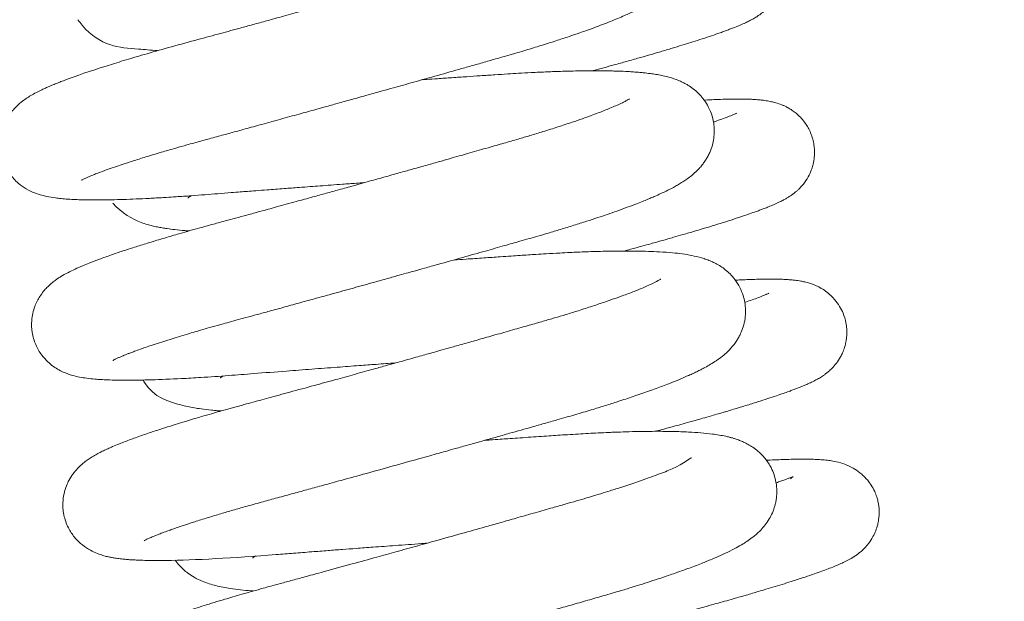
# Model space of a CAD drawing. Header units: inches. Extents: x 0 to 77643, y -44170 to 0.
# Tile 429 of 546: x 76278.7 to 76282.18, y -39558.09 to -39556.04. Entities that reach past the tile are written whole.
import ezdxf

# ---------------------------------------------------------------- set-up
doc = ezdxf.new("R2010")
doc.units = ezdxf.units.IN
doc.header["$MEASUREMENT"] = 0
doc.layers.get('0').update_dxf_attribs({"lineweight": 0})
doc.layers.get('Defpoints').update_dxf_attribs({"lineweight": 0})
doc.styles.get("Standard").update_dxf_attribs({"font": 'arial.ttf', "width": 0.75})
doc.dimstyles.get("Standard").update_dxf_attribs({"dimtxt": 0.18, "dimasz": 0.18, "dimexe": 0.18, "dimexo": 0.0625, "dimgap": 0.09, "dimtad": 0, "dimtih": 1, "dimtoh": 1, "dimdec": 4, "dimzin": 0, "dimdsep": 46, "dimtxsty": 'Standard', "dimcen": 0.09, "dimadec": 0, "dimazin": 0, "dimtfac": 1, "dimtdec": 4, "dimtofl": 0, "dimtmove": 0, "dimatfit": 3, "dimfxl": 1, "dimtolj": 1, "dimtzin": 0, "dimarcsym": 0})

# ---------------------------------------------------------------- blocks, each defined once
blk = doc.blocks.new('*D1798')
at = {"color": 0, "linetype": 'Continuous', "lineweight": -2}
for p, q in [((76255.676, -39499.3347), (76255.676, -39778.2568)), ((76392.3455, -39761.3342), (76392.3455, -39778.2568)), ((76362.3455, -39778.0768), (76285.676, -39778.0768))]:
    blk.add_line(p, q, dxfattribs=at)
at = {"color": 0}
for points in [[(76285.676, -39773.0768), (76285.676, -39783.0768), (76255.676, -39778.0768)], [(76362.3455, -39783.0768), (76362.3455, -39773.0768), (76392.3455, -39778.0768)]]:
    blk.add_solid(points, dxfattribs=at)
at = {"layer": 'Defpoints', "color": 0}
for p in [(76255.676, -39499.2722), (76392.3455, -39761.2717), (76255.676, -39778.0768)]:
    blk.add_point(p, dxfattribs=at)
at = {"linetype": 'Continuous', "lineweight": 20, "ltscale": 12, "insert": (76325.7482, -39757.5668), "char_height": 30, "attachment_point": 5}
blk.add_mtext('\\A1;C', dxfattribs=at)
blk = doc.blocks.new('A$C440D5DCA')
at = {"color": 7, "linetype": 'Continuous'}
for points, knots in [([(261.389, 2168.194), (261.389, 2168.194), (261.397, 2168.199), (261.427, 2168.215), (261.478, 2168.241), (261.544, 2168.272), (261.632, 2168.311), (261.747, 2168.359), (261.886, 2168.415), (262.075, 2168.488), (262.32, 2168.577), (262.603, 2168.676), (262.909, 2168.778), (263.27, 2168.894), (263.727, 2169.036), (264.221, 2169.184), (264.69, 2169.32), (265.133, 2169.446), (265.595, 2169.573), (266.094, 2169.708), (266.593, 2169.844), (267.12, 2169.989), (267.7, 2170.148), (268.337, 2170.323), (268.978, 2170.5), (269.533, 2170.653), (270.011, 2170.786), (270.458, 2170.91), (270.962, 2171.05), (271.491, 2171.198), (271.981, 2171.335), (272.518, 2171.485), (273.176, 2171.669), (273.984, 2171.897), (274.697, 2172.098), (275.278, 2172.263), (275.736, 2172.393), (276.161, 2172.514), (276.514, 2172.615), (276.813, 2172.703), (277.176, 2172.811), (277.634, 2172.951), (278.144, 2173.112), (278.602, 2173.263), (278.959, 2173.385), (279.256, 2173.489), (279.525, 2173.586), (279.807, 2173.692), (280.083, 2173.799), (280.342, 2173.905), (280.568, 2174.002), (280.744, 2174.082), (280.885, 2174.148), (281.031, 2174.219), (281.173, 2174.292), (281.309, 2174.367), (281.435, 2174.44), (281.573, 2174.527), (281.697, 2174.612), (281.816, 2174.701), (281.946, 2174.81), (282.074, 2174.93), (282.217, 2175.094), (282.31, 2175.222), (282.396, 2175.358), (282.488, 2175.535), (282.573, 2175.755), (282.633, 2176.024), (282.654, 2176.3), (282.632, 2176.601), (282.558, 2176.893), (282.446, 2177.155), (282.301, 2177.391), (282.121, 2177.605), (281.925, 2177.78), (281.665, 2177.96), (281.382, 2178.095), (281.074, 2178.198), (280.785, 2178.267), (280.53, 2178.31), (280.311, 2178.34), (280.148, 2178.358), (279.998, 2178.372), (279.865, 2178.383), (279.688, 2178.395), (279.49, 2178.406), (279.288, 2178.414), (279.107, 2178.42), (278.889, 2178.425), (278.596, 2178.428), (278.249, 2178.428), (277.889, 2178.424), (277.54, 2178.417), (277.202, 2178.407), (276.885, 2178.396), (276.591, 2178.384), (276.264, 2178.369), (275.897, 2178.349), (275.528, 2178.328), (275.223, 2178.308), (274.963, 2178.291), (274.699, 2178.273), (274.396, 2178.253), (274.042, 2178.229), (273.626, 2178.201), (273.173, 2178.17), (272.743, 2178.14), (272.465, 2178.121), (272.34, 2178.112), (272.329, 2178.112)], [0.124816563, 0.124816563, 0.124816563, 0.124816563, 0.124864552, 0.12493936, 0.124987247, 0.125039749, 0.125111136, 0.125179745, 0.125251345, 0.125332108, 0.125444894, 0.125551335, 0.125640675, 0.125749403, 0.125883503, 0.126026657, 0.126134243, 0.126226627, 0.126336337, 0.126443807, 0.126548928, 0.126648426, 0.126766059, 0.126894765, 0.127020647, 0.127133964, 0.127209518, 0.127290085, 0.127384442, 0.127491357, 0.127586, 0.127659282, 0.12779351, 0.127958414, 0.128124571, 0.128213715, 0.128309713, 0.128406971, 0.128482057, 0.128538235, 0.128604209, 0.128725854, 0.128856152, 0.128976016, 0.129079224, 0.129146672, 0.129228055, 0.129317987, 0.129409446, 0.129499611, 0.129589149, 0.129660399, 0.12970736, 0.129761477, 0.129844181, 0.129893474, 0.129947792, 0.130022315, 0.130084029, 0.1301309, 0.130190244, 0.130262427, 0.130319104, 0.130363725, 0.130402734, 0.130442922, 0.130505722, 0.13056508, 0.130622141, 0.130681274, 0.130750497, 0.13080647, 0.130866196, 0.130928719, 0.130996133, 0.131058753, 0.131181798, 0.131294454, 0.131418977, 0.131542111, 0.131606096, 0.131678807, 0.131726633, 0.131771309, 0.131822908, 0.131910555, 0.131971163, 0.132016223, 0.132078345, 0.132167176, 0.132272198, 0.132362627, 0.13244719, 0.132534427, 0.132607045, 0.132669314, 0.132734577, 0.132825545, 0.132908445, 0.132968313, 0.133014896, 0.133067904, 0.133128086, 0.133196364, 0.133276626, 0.133369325, 0.1334544, 0.133518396, 0.133524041, 0.133524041, 0.133524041, 0.133524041]), ([(279.65, 2177.436), (279.65, 2177.436), (279.638, 2177.428), (279.58, 2177.393), (279.463, 2177.33), (279.329, 2177.265), (279.196, 2177.205), (279.059, 2177.145), (278.896, 2177.077), (278.7, 2176.998), (278.494, 2176.919), (278.299, 2176.847), (278.129, 2176.785), (277.921, 2176.711), (277.612, 2176.605), (277.191, 2176.466), (276.737, 2176.322), (276.301, 2176.188), (275.894, 2176.066), (275.468, 2175.942), (275.003, 2175.809), (274.477, 2175.659), (273.915, 2175.499), (273.299, 2175.324), (272.617, 2175.131), (271.861, 2174.918), (271.088, 2174.701), (270.372, 2174.501), (269.794, 2174.34), (269.33, 2174.211), (268.955, 2174.107), (268.614, 2174.013), (268.258, 2173.914), (267.847, 2173.801), (267.396, 2173.677), (266.837, 2173.524), (266.169, 2173.341), (265.332, 2173.114), (264.455, 2172.877), (263.613, 2172.638), (262.882, 2172.421), (261.868, 2172.108), (261.142, 2171.861), (260.634, 2171.665), (260.51, 2171.616), (260.417, 2171.578), (260.331, 2171.543), (260.229, 2171.5), (260.112, 2171.448), (259.961, 2171.378), (259.786, 2171.291), (259.603, 2171.19), (259.43, 2171.081), (259.238, 2170.942), (259.018, 2170.744), (258.784, 2170.442), (258.616, 2170.098), (258.512, 2169.696), (258.507, 2169.255), (258.62, 2168.804), (258.842, 2168.397), (259.123, 2168.094), (259.455, 2167.863), (259.73, 2167.737), (259.97, 2167.66), (260.201, 2167.605), (260.429, 2167.568), (260.671, 2167.54), (260.907, 2167.521), (261.152, 2167.508), (261.409, 2167.499), (261.68, 2167.495), (262, 2167.494), (262.358, 2167.499), (262.754, 2167.508), (263.193, 2167.524), (263.583, 2167.541), (263.902, 2167.557), (264.147, 2167.571), (264.418, 2167.587), (264.787, 2167.61), (265.237, 2167.641), (265.733, 2167.678), (266.204, 2167.715), (266.624, 2167.748), (266.974, 2167.776), (267.263, 2167.798), (267.577, 2167.823), (268.007, 2167.855), (268.517, 2167.894), (269.029, 2167.933), (269.454, 2167.965), (269.832, 2167.993), (270.21, 2168.02), (270.638, 2168.052), (271.031, 2168.08), (271.29, 2168.099), (271.384, 2168.106)], [0.870122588, 0.870122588, 0.870122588, 0.870122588, 0.870178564, 0.87028236, 0.870384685, 0.870480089, 0.870544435, 0.870599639, 0.870681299, 0.870759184, 0.870834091, 0.870906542, 0.870955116, 0.871001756, 0.871104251, 0.871226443, 0.871348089, 0.871453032, 0.871543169, 0.87163193, 0.871738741, 0.871844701, 0.871962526, 0.872082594, 0.872213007, 0.872361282, 0.872517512, 0.872652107, 0.872764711, 0.87284284, 0.872913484, 0.872976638, 0.873036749, 0.873116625, 0.873212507, 0.873297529, 0.873445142, 0.873611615, 0.873814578, 0.874011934, 0.874191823, 0.874357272, 0.874826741, 0.874894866, 0.874939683, 0.874976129, 0.87501085, 0.875050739, 0.875108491, 0.875169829, 0.875266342, 0.875365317, 0.875445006, 0.875524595, 0.875629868, 0.875726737, 0.875804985, 0.875881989, 0.875979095, 0.876065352, 0.876155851, 0.876255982, 0.876337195, 0.876433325, 0.876528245, 0.876603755, 0.876736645, 0.876823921, 0.876925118, 0.877040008, 0.877114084, 0.877217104, 0.87732624, 0.877428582, 0.877548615, 0.877668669, 0.877784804, 0.877847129, 0.877904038, 0.877959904, 0.878036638, 0.878156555, 0.878257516, 0.878353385, 0.878449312, 0.878512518, 0.878562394, 0.878619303, 0.878695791, 0.878809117, 0.878908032, 0.878981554, 0.879044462, 0.879115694, 0.879188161, 0.879278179, 0.879329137, 0.879329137, 0.879329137, 0.879329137]), ([(279.451, 2172.058), (279.461, 2172.061), (279.594, 2172.097), (279.85, 2172.167), (280.246, 2172.275), (280.663, 2172.392), (281.084, 2172.511), (281.48, 2172.624), (281.872, 2172.739), (282.252, 2172.852), (282.608, 2172.96), (282.932, 2173.061), (283.258, 2173.164), (283.582, 2173.271), (283.841, 2173.359), (284.039, 2173.429), (284.19, 2173.484), (284.332, 2173.537), (284.494, 2173.6), (284.67, 2173.671), (284.842, 2173.747), (285.001, 2173.824), (285.12, 2173.888), (285.219, 2173.947), (285.289, 2173.992), (285.375, 2174.051), (285.466, 2174.121), (285.569, 2174.211), (285.676, 2174.318), (285.787, 2174.451), (285.885, 2174.594), (285.984, 2174.773), (286.065, 2174.975), (286.118, 2175.178), (286.144, 2175.355), (286.155, 2175.544), (286.144, 2175.756), (286.103, 2175.968), (286.043, 2176.16), (285.964, 2176.343), (285.839, 2176.559), (285.669, 2176.768), (285.463, 2176.954), (285.248, 2177.1), (285.008, 2177.217), (284.771, 2177.297), (284.558, 2177.345), (284.378, 2177.373), (284.218, 2177.391), (284.074, 2177.403), (283.92, 2177.411), (283.734, 2177.418), (283.509, 2177.421), (283.282, 2177.42), (283.101, 2177.417), (282.927, 2177.412), (282.736, 2177.406), (282.528, 2177.398), (282.379, 2177.391), (282.306, 2177.387), (282.296, 2177.386)], [0.133271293, 0.133271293, 0.133271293, 0.133271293, 0.133277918, 0.13335651, 0.133436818, 0.133539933, 0.133643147, 0.133734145, 0.133831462, 0.133944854, 0.13404243, 0.13413507, 0.134237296, 0.134355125, 0.134466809, 0.134534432, 0.134595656, 0.134658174, 0.134725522, 0.134826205, 0.134924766, 0.135004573, 0.135085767, 0.13511858, 0.135152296, 0.135193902, 0.135225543, 0.135262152, 0.135304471, 0.135341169, 0.1353779, 0.135417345, 0.135467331, 0.135509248, 0.135541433, 0.135571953, 0.135618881, 0.13566443, 0.135696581, 0.135735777, 0.135780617, 0.135844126, 0.135897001, 0.135955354, 0.136021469, 0.136101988, 0.13619617, 0.136276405, 0.13634728, 0.136422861, 0.136481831, 0.136559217, 0.136674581, 0.136763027, 0.136824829, 0.136874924, 0.136947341, 0.137020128, 0.137077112, 0.137086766, 0.137086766, 0.137086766, 0.137086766]), ([(261.258, 2173.861), (261.307, 2173.792), (262.012, 2172.912), (262.891, 2172.868), (263.83, 2172.789), (264.058, 2172.771)], [0.85849885, 0.85849885, 0.85849885, 0.85849885, 0.858556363, 0.859285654, 0.859504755, 0.859504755, 0.859504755, 0.859504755]), ([(262.495, 2161.825), (262.495, 2161.825), (262.499, 2161.828), (262.522, 2161.84), (262.555, 2161.857), (262.599, 2161.879), (262.657, 2161.906), (262.741, 2161.943), (262.841, 2161.985), (262.941, 2162.026), (263.038, 2162.064), (263.158, 2162.11), (263.317, 2162.168), (263.525, 2162.243), (263.736, 2162.315), (263.962, 2162.391), (264.21, 2162.472), (264.508, 2162.566), (264.813, 2162.661), (265.108, 2162.75), (265.371, 2162.828), (265.63, 2162.903), (265.922, 2162.987), (266.236, 2163.075), (266.547, 2163.162), (266.854, 2163.245), (267.208, 2163.342), (267.602, 2163.449), (268.061, 2163.574), (268.576, 2163.715), (269.128, 2163.867), (269.653, 2164.012), (270.117, 2164.14), (270.524, 2164.252), (270.901, 2164.357), (271.272, 2164.46), (271.665, 2164.569), (272.083, 2164.685), (272.489, 2164.798), (272.844, 2164.897), (273.174, 2164.99), (273.547, 2165.094), (274.125, 2165.256), (274.847, 2165.459), (275.633, 2165.681), (276.302, 2165.87), (276.812, 2166.015), (277.201, 2166.126), (277.535, 2166.221), (277.907, 2166.33), (278.336, 2166.458), (278.793, 2166.598), (279.23, 2166.737), (279.624, 2166.866), (279.979, 2166.985), (280.329, 2167.108), (280.664, 2167.229), (280.967, 2167.343), (281.206, 2167.437), (281.394, 2167.514), (281.552, 2167.581), (281.724, 2167.656), (281.937, 2167.752), (282.151, 2167.856), (282.343, 2167.957), (282.494, 2168.043), (282.639, 2168.132), (282.792, 2168.234), (282.945, 2168.35), (283.067, 2168.455), (283.167, 2168.552), (283.254, 2168.644), (283.351, 2168.762), (283.441, 2168.89), (283.523, 2169.027), (283.608, 2169.2), (283.686, 2169.415), (283.741, 2169.675), (283.759, 2169.94), (283.737, 2170.233), (283.66, 2170.542), (283.527, 2170.836), (283.359, 2171.084), (283.196, 2171.265), (282.998, 2171.435), (282.849, 2171.536), (282.701, 2171.62), (282.588, 2171.675), (282.443, 2171.738), (282.28, 2171.795), (282.093, 2171.849), (281.898, 2171.894), (281.696, 2171.931), (281.478, 2171.963), (281.277, 2171.986), (281.09, 2172.004), (280.931, 2172.016), (280.727, 2172.03), (280.479, 2172.042), (280.228, 2172.05), (280.013, 2172.055), (279.811, 2172.058), (279.572, 2172.059), (279.279, 2172.058), (278.943, 2172.054), (278.617, 2172.047), (278.337, 2172.039), (278.091, 2172.03), (277.749, 2172.017), (277.331, 2171.998), (276.859, 2171.972), (276.432, 2171.946), (275.983, 2171.916), (275.498, 2171.884), (274.992, 2171.849), (274.487, 2171.815), (274.011, 2171.782), (273.66, 2171.758), (273.483, 2171.746), (273.434, 2171.742)], [0.1119448, 0.1119448, 0.1119448, 0.1119448, 0.111984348, 0.112043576, 0.112092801, 0.112126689, 0.112172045, 0.112243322, 0.112308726, 0.112356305, 0.112404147, 0.112453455, 0.112522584, 0.112611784, 0.112692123, 0.112744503, 0.112839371, 0.112925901, 0.113007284, 0.113093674, 0.113160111, 0.113208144, 0.113285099, 0.113369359, 0.113426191, 0.113495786, 0.113571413, 0.113654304, 0.113743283, 0.113852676, 0.113964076, 0.114068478, 0.114156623, 0.114229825, 0.1142997, 0.114369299, 0.114438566, 0.114520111, 0.114602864, 0.114665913, 0.114718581, 0.114788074, 0.114875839, 0.115045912, 0.115200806, 0.115335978, 0.115447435, 0.115516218, 0.11558137, 0.115661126, 0.115760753, 0.115870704, 0.115980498, 0.11608038, 0.116172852, 0.116264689, 0.116374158, 0.116470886, 0.116549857, 0.116612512, 0.116667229, 0.116721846, 0.116806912, 0.116918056, 0.116994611, 0.117060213, 0.11712778, 0.117200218, 0.11727903, 0.117344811, 0.117373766, 0.117413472, 0.117461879, 0.117505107, 0.117541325, 0.117580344, 0.117643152, 0.117697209, 0.117752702, 0.117810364, 0.117880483, 0.117950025, 0.118014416, 0.118073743, 0.118129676, 0.118193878, 0.118228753, 0.118271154, 0.118316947, 0.118388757, 0.118458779, 0.118542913, 0.118630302, 0.118706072, 0.118804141, 0.11886319, 0.118911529, 0.11897474, 0.119074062, 0.11915329, 0.119211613, 0.119267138, 0.119328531, 0.119413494, 0.11950617, 0.119589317, 0.119655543, 0.11970903, 0.119762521, 0.119892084, 0.119988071, 0.120066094, 0.120160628, 0.120264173, 0.12035691, 0.120457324, 0.120554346, 0.120626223, 0.120652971, 0.120652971, 0.120652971, 0.120652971]), ([(280.755, 2171.066), (280.755, 2171.066), (280.755, 2171.066), (280.744, 2171.059), (280.694, 2171.028), (280.603, 2170.979), (280.467, 2170.911), (280.288, 2170.829), (280.082, 2170.74), (279.869, 2170.654), (279.646, 2170.567), (279.389, 2170.472), (279.084, 2170.362), (278.697, 2170.229), (278.235, 2170.076), (277.733, 2169.918), (277.263, 2169.775), (276.801, 2169.638), (276.31, 2169.498), (275.738, 2169.334), (275.233, 2169.19), (274.805, 2169.068), (274.472, 2168.973), (274.087, 2168.865), (273.646, 2168.74), (273.188, 2168.611), (272.709, 2168.476), (272.2, 2168.334), (271.62, 2168.171), (271.043, 2168.011), (270.508, 2167.862), (270.028, 2167.729), (269.521, 2167.589), (268.933, 2167.426), (268.309, 2167.255), (267.728, 2167.096), (267.248, 2166.965), (266.839, 2166.854), (266.501, 2166.762), (266.223, 2166.687), (265.997, 2166.626), (265.754, 2166.559), (265.342, 2166.445), (264.826, 2166.299), (264.237, 2166.126), (263.728, 2165.972), (263.261, 2165.826), (262.834, 2165.687), (262.418, 2165.546), (262.016, 2165.402), (261.687, 2165.276), (261.403, 2165.161), (261.152, 2165.05), (260.9, 2164.928), (260.704, 2164.818), (260.555, 2164.724), (260.443, 2164.646), (260.317, 2164.547), (260.175, 2164.417), (260.039, 2164.266), (259.885, 2164.057), (259.709, 2163.717), (259.608, 2163.274), (259.626, 2162.799), (259.75, 2162.378), (259.955, 2162.028), (260.181, 2161.778), (260.389, 2161.609), (260.599, 2161.479), (260.773, 2161.398), (260.918, 2161.341), (261.111, 2161.281), (261.325, 2161.233), (261.582, 2161.192), (261.826, 2161.166), (262.074, 2161.148), (262.325, 2161.136), (262.717, 2161.125), (263.217, 2161.124), (263.978, 2161.141), (264.75, 2161.173), (265.676, 2161.225), (266.531, 2161.284), (267.541, 2161.365), (268.523, 2161.441), (269.515, 2161.517), (270.378, 2161.582), (271.142, 2161.638), (271.829, 2161.689), (272.259, 2161.72), (272.487, 2161.736), (272.489, 2161.736)], [0.882948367, 0.882948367, 0.882948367, 0.882948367, 0.882949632, 0.883014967, 0.883096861, 0.88318297, 0.883273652, 0.883381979, 0.883479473, 0.88356231, 0.883643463, 0.883730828, 0.883827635, 0.88393516, 0.884072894, 0.884205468, 0.884315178, 0.884409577, 0.884521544, 0.884638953, 0.884773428, 0.884832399, 0.884897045, 0.884972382, 0.885058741, 0.88515421, 0.885235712, 0.885332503, 0.885442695, 0.885562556, 0.885657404, 0.885743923, 0.885833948, 0.885945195, 0.886081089, 0.886195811, 0.886288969, 0.886371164, 0.886447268, 0.8865004, 0.886547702, 0.886593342, 0.886658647, 0.886820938, 0.886948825, 0.887087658, 0.887214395, 0.887333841, 0.887463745, 0.887610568, 0.887750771, 0.88784483, 0.887967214, 0.888092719, 0.888213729, 0.888265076, 0.888311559, 0.88837361, 0.888436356, 0.888486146, 0.88854256, 0.888631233, 0.888735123, 0.888818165, 0.888908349, 0.88899641, 0.889062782, 0.889123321, 0.889181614, 0.889246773, 0.889291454, 0.889354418, 0.889453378, 0.889566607, 0.889694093, 0.889780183, 0.889875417, 0.889993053, 0.890210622, 0.890377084, 0.890651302, 0.890814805, 0.891033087, 0.891216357, 0.891444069, 0.89161456, 0.891782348, 0.891924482, 0.892033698, 0.892156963, 0.89215802, 0.89215802, 0.89215802, 0.89215802]), ([(280.564, 2165.689), (280.64, 2165.71), (280.852, 2165.767), (281.168, 2165.854), (281.476, 2165.939), (281.716, 2166.006), (281.916, 2166.062), (282.114, 2166.118), (282.358, 2166.187), (282.679, 2166.28), (283.013, 2166.377), (283.294, 2166.461), (283.567, 2166.543), (283.883, 2166.64), (284.261, 2166.758), (284.639, 2166.881), (284.971, 2166.993), (285.213, 2167.079), (285.382, 2167.141), (285.526, 2167.195), (285.684, 2167.257), (285.859, 2167.33), (286.021, 2167.403), (286.164, 2167.474), (286.275, 2167.534), (286.377, 2167.595), (286.466, 2167.653), (286.562, 2167.723), (286.64, 2167.786), (286.723, 2167.861), (286.843, 2167.981), (286.992, 2168.167), (287.12, 2168.394), (287.199, 2168.592), (287.255, 2168.781), (287.291, 2168.994), (287.298, 2169.205), (287.284, 2169.402), (287.249, 2169.6), (287.184, 2169.809), (287.099, 2169.998), (286.994, 2170.174), (286.874, 2170.334), (286.728, 2170.485), (286.614, 2170.582), (286.472, 2170.686), (286.337, 2170.764), (286.23, 2170.817), (286.094, 2170.875), (285.932, 2170.929), (285.753, 2170.973), (285.582, 2171.004), (285.421, 2171.024), (285.266, 2171.039), (285.116, 2171.048), (284.962, 2171.054), (284.83, 2171.058), (284.695, 2171.059), (284.524, 2171.06), (284.306, 2171.057), (284.04, 2171.051), (283.751, 2171.04), (283.524, 2171.03), (283.406, 2171.024), (283.393, 2171.023)], [0.120401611, 0.120401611, 0.120401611, 0.120401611, 0.120450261, 0.120537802, 0.120608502, 0.120656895, 0.120702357, 0.120747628, 0.120797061, 0.120878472, 0.120985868, 0.12105595, 0.12110456, 0.121211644, 0.121331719, 0.121456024, 0.12159398, 0.121692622, 0.121756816, 0.121815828, 0.121889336, 0.121981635, 0.122084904, 0.122157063, 0.122216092, 0.122264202, 0.122309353, 0.122342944, 0.122378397, 0.122404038, 0.122433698, 0.122501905, 0.122563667, 0.1225957, 0.122630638, 0.122679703, 0.122721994, 0.122753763, 0.122793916, 0.122838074, 0.122880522, 0.122914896, 0.122959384, 0.123002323, 0.123036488, 0.123076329, 0.123112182, 0.123141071, 0.123170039, 0.123239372, 0.123300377, 0.123382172, 0.123463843, 0.123523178, 0.123604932, 0.123678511, 0.12372715, 0.123777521, 0.123848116, 0.123935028, 0.124025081, 0.124131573, 0.124225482, 0.12423769, 0.12423769, 0.12423769, 0.12423769]), ([(284.543, 2170.561), (284.542, 2170.561), (284.539, 2170.559), (284.514, 2170.547), (284.442, 2170.514), (284.308, 2170.459), (284.09, 2170.377), (283.895, 2170.307), (283.768, 2170.264), (283.729, 2170.25)], [0.8781202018, 0.8781202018, 0.8781202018, 0.8781202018, 0.8781430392, 0.8782208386, 0.8782664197, 0.8784176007, 0.8785331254, 0.8786449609, 0.8786938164, 0.8786938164, 0.8786938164, 0.8786938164]), ([(265.141, 2167.566), (265.141, 2167.566), (265.144, 2167.569), (265.166, 2167.584), (265.196, 2167.605), (265.232, 2167.627), (265.257, 2167.643), (265.258, 2167.643)], [0.1297785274, 0.1297785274, 0.1297785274, 0.1297785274, 0.1297860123, 0.1298372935, 0.1298828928, 0.1299553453, 0.1299560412, 0.1299560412, 0.1299560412, 0.1299560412]), ([(262.497, 2167.384), (262.797, 2167.029), (263.303, 2166.75), (263.696, 2166.63), (263.891, 2166.578), (264.065, 2166.54), (264.238, 2166.508), (264.442, 2166.475), (264.701, 2166.442), (264.961, 2166.417), (265.134, 2166.403), (265.186, 2166.4)], [0.8713532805, 0.8713532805, 0.8713532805, 0.8713532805, 0.8716900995, 0.8717794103, 0.8718483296, 0.8719198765, 0.8719858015, 0.8720493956, 0.8721487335, 0.8722681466, 0.872318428, 0.872318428, 0.872318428, 0.872318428]), ([(263.6, 2155.456), (263.6, 2155.456), (263.623, 2155.469), (263.698, 2155.506), (263.806, 2155.556), (263.934, 2155.611), (264.068, 2155.665), (264.215, 2155.722), (264.381, 2155.784), (264.56, 2155.848), (264.726, 2155.906), (264.894, 2155.964), (265.035, 2156.011), (265.147, 2156.047), (265.273, 2156.088), (265.45, 2156.145), (265.672, 2156.215), (265.975, 2156.309), (266.349, 2156.421), (266.791, 2156.55), (267.269, 2156.686), (267.776, 2156.826), (268.322, 2156.974), (268.861, 2157.121), (269.403, 2157.27), (269.963, 2157.423), (270.643, 2157.61), (271.465, 2157.837), (272.397, 2158.096), (273.147, 2158.304), (273.68, 2158.453), (273.982, 2158.537), (274.281, 2158.621), (274.638, 2158.721), (275.082, 2158.845), (275.554, 2158.978), (276.038, 2159.114), (276.487, 2159.241), (276.923, 2159.364), (277.331, 2159.479), (277.755, 2159.6), (278.26, 2159.743), (278.82, 2159.903), (279.387, 2160.072), (279.893, 2160.227), (280.296, 2160.355), (280.621, 2160.461), (280.889, 2160.55), (281.16, 2160.642), (281.432, 2160.738), (281.771, 2160.86), (282.063, 2160.97), (282.302, 2161.065), (282.436, 2161.119), (282.547, 2161.165), (282.65, 2161.208), (282.752, 2161.253), (282.873, 2161.306), (283.017, 2161.371), (283.165, 2161.442), (283.301, 2161.511), (283.453, 2161.591), (283.624, 2161.688), (283.828, 2161.816), (284.03, 2161.962), (284.236, 2162.139), (284.416, 2162.337), (284.538, 2162.508), (284.624, 2162.651), (284.698, 2162.797), (284.784, 2163.017), (284.848, 2163.299), (284.866, 2163.593), (284.839, 2163.87), (284.771, 2164.145), (284.662, 2164.411), (284.495, 2164.677), (284.317, 2164.879), (284.146, 2165.032), (283.973, 2165.155), (283.809, 2165.25), (283.639, 2165.331), (283.475, 2165.396), (283.242, 2165.47), (282.969, 2165.534), (282.619, 2165.591), (282.262, 2165.631), (281.855, 2165.66), (281.43, 2165.679), (281, 2165.688), (280.596, 2165.69), (280.22, 2165.687), (279.9, 2165.682), (279.566, 2165.673), (279.24, 2165.663), (278.938, 2165.651), (278.626, 2165.637), (278.255, 2165.619), (277.853, 2165.596), (277.481, 2165.573), (277.175, 2165.552), (276.883, 2165.533), (276.553, 2165.511), (276.126, 2165.482), (275.597, 2165.446), (275.045, 2165.408), (274.686, 2165.383), (274.54, 2165.373)], [0.099073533, 0.099073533, 0.099073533, 0.099073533, 0.099176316, 0.099253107, 0.099344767, 0.099433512, 0.099495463, 0.099560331, 0.099647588, 0.099709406, 0.099774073, 0.099835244, 0.09988477, 0.099908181, 0.099947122, 0.100002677, 0.100066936, 0.100138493, 0.100254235, 0.100360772, 0.100467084, 0.100591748, 0.100701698, 0.100819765, 0.100928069, 0.101031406, 0.101153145, 0.10132516, 0.101501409, 0.101678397, 0.101744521, 0.101799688, 0.101847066, 0.101912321, 0.102000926, 0.102097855, 0.102181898, 0.102279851, 0.102359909, 0.1024401, 0.102524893, 0.102619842, 0.102755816, 0.102884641, 0.102999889, 0.1031093, 0.10317939, 0.103246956, 0.103320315, 0.103399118, 0.103477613, 0.103618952, 0.103674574, 0.103717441, 0.103756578, 0.103792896, 0.103830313, 0.103870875, 0.103931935, 0.104000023, 0.104056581, 0.104108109, 0.10420007, 0.10429493, 0.104398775, 0.104486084, 0.104588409, 0.104633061, 0.104665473, 0.104700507, 0.104760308, 0.104825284, 0.104888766, 0.104945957, 0.104998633, 0.105063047, 0.105134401, 0.105194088, 0.105249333, 0.105302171, 0.105362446, 0.105416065, 0.105480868, 0.105549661, 0.105691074, 0.1058235, 0.105957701, 0.106121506, 0.106246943, 0.106370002, 0.106508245, 0.106585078, 0.106667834, 0.106752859, 0.106830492, 0.106899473, 0.106961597, 0.107040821, 0.107143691, 0.107218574, 0.107273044, 0.107331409, 0.107395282, 0.107469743, 0.1075819, 0.107700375, 0.107781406, 0.107781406, 0.107781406, 0.107781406]), ([(281.861, 2164.697), (281.86, 2164.697), (281.822, 2164.669), (281.497, 2164.497), (281.009, 2164.298), (280.774, 2164.207), (280.548, 2164.122), (280.263, 2164.019), (279.895, 2163.891), (279.449, 2163.742), (278.979, 2163.592), (278.53, 2163.454), (278.113, 2163.33), (277.682, 2163.204), (277.189, 2163.063), (276.622, 2162.901), (276.027, 2162.732), (275.458, 2162.57), (274.947, 2162.426), (274.513, 2162.304), (274.125, 2162.194), (273.727, 2162.082), (273.245, 2161.947), (272.713, 2161.798), (272.2, 2161.655), (271.648, 2161.502), (271.042, 2161.334), (270.331, 2161.138), (269.566, 2160.927), (268.777, 2160.711), (268.033, 2160.508), (267.512, 2160.367), (267.177, 2160.277), (266.989, 2160.225), (266.811, 2160.176), (266.639, 2160.129), (266.459, 2160.078), (266.239, 2160.017), (265.955, 2159.936), (265.66, 2159.85), (265.415, 2159.778), (265.237, 2159.725), (265.085, 2159.679), (264.878, 2159.616), (264.59, 2159.527), (264.22, 2159.409), (263.887, 2159.3), (263.59, 2159.199), (263.355, 2159.117), (263.129, 2159.035), (262.921, 2158.956), (262.702, 2158.871), (262.501, 2158.788), (262.329, 2158.712), (262.184, 2158.645), (262.04, 2158.574), (261.891, 2158.495), (261.728, 2158.399), (261.594, 2158.31), (261.429, 2158.184), (261.262, 2158.033), (261.081, 2157.818), (260.954, 2157.62), (260.839, 2157.375), (260.759, 2157.115), (260.72, 2156.822), (260.729, 2156.547), (260.784, 2156.225), (260.921, 2155.874), (261.156, 2155.539), (261.422, 2155.287), (261.704, 2155.106), (261.941, 2155.001), (262.134, 2154.936), (262.297, 2154.893), (262.436, 2154.864), (262.559, 2154.843), (262.655, 2154.829), (262.788, 2154.812), (262.917, 2154.799), (263.093, 2154.784), (263.259, 2154.775), (263.458, 2154.766), (263.69, 2154.759), (264.003, 2154.755), (265.215, 2154.76), (266.925, 2154.857), (268.884, 2155.014), (269.496, 2155.061), (270.074, 2155.106), (270.598, 2155.146), (271.128, 2155.186), (271.75, 2155.232), (272.52, 2155.289), (273.157, 2155.335), (273.529, 2155.362), (273.594, 2155.367)], [0.895801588, 0.895801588, 0.895801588, 0.895801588, 0.895868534, 0.896298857, 0.896412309, 0.896487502, 0.896562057, 0.896649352, 0.896764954, 0.896892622, 0.897020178, 0.897127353, 0.897219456, 0.897310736, 0.897417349, 0.897538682, 0.89766654, 0.897779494, 0.897878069, 0.897965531, 0.898029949, 0.898100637, 0.898192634, 0.898302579, 0.898400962, 0.898481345, 0.898613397, 0.898742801, 0.898886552, 0.899055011, 0.8992074, 0.899338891, 0.899382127, 0.899422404, 0.899461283, 0.899499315, 0.899536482, 0.899582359, 0.899648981, 0.899733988, 0.899793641, 0.899830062, 0.899867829, 0.899910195, 0.899991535, 0.900099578, 0.900221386, 0.900295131, 0.900379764, 0.900458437, 0.90053558, 0.900614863, 0.900717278, 0.900793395, 0.900847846, 0.900923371, 0.901001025, 0.901078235, 0.901150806, 0.901212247, 0.901299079, 0.901366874, 0.901428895, 0.90147278, 0.901534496, 0.901600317, 0.901650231, 0.901698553, 0.901793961, 0.901873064, 0.901949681, 0.90203383, 0.902117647, 0.902188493, 0.902253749, 0.90231457, 0.902369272, 0.902416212, 0.902453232, 0.902526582, 0.902596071, 0.902674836, 0.902729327, 0.90282695, 0.902932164, 0.903053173, 0.90399629, 0.904120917, 0.904247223, 0.90435816, 0.904455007, 0.904544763, 0.904655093, 0.904799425, 0.904966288, 0.905001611, 0.905001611, 0.905001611, 0.905001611]), ([(281.676, 2159.32), (281.744, 2159.338), (281.941, 2159.392), (282.241, 2159.473), (282.576, 2159.566), (282.847, 2159.641), (283.101, 2159.713), (283.358, 2159.785), (283.632, 2159.864), (283.872, 2159.933), (284.047, 2159.984), (284.207, 2160.032), (284.387, 2160.085), (284.617, 2160.154), (284.924, 2160.247), (285.277, 2160.357), (285.637, 2160.473), (285.939, 2160.573), (286.187, 2160.658), (286.379, 2160.726), (286.555, 2160.791), (286.716, 2160.852), (286.883, 2160.919), (287.038, 2160.985), (287.187, 2161.053), (287.331, 2161.125), (287.469, 2161.202), (287.588, 2161.277), (287.694, 2161.353), (287.801, 2161.439), (287.924, 2161.553), (288.073, 2161.723), (288.198, 2161.912), (288.294, 2162.105), (288.355, 2162.268), (288.395, 2162.419), (288.425, 2162.577), (288.441, 2162.748), (288.437, 2162.951), (288.405, 2163.2), (288.324, 2163.471), (288.183, 2163.751), (287.999, 2164.004), (287.77, 2164.22), (287.544, 2164.371), (287.381, 2164.454), (287.253, 2164.506), (287.193, 2164.528), (287.112, 2164.556), (287.033, 2164.578), (286.95, 2164.599), (286.875, 2164.615), (286.761, 2164.637), (286.628, 2164.656), (286.472, 2164.672), (286.34, 2164.682), (286.187, 2164.691), (286.005, 2164.697), (285.786, 2164.699), (285.563, 2164.698), (285.35, 2164.694), (285.133, 2164.688), (284.908, 2164.68), (284.695, 2164.67), (284.555, 2164.663), (284.496, 2164.66)], [0.107532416, 0.107532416, 0.107532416, 0.107532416, 0.107575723, 0.107658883, 0.107728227, 0.107799, 0.107843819, 0.107905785, 0.10798168, 0.108044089, 0.108086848, 0.108116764, 0.108169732, 0.108231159, 0.108306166, 0.108432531, 0.108551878, 0.108658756, 0.108753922, 0.108835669, 0.108895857, 0.108983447, 0.109068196, 0.109135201, 0.109225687, 0.109311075, 0.109373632, 0.109441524, 0.109480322, 0.109515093, 0.109560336, 0.109613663, 0.109670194, 0.109704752, 0.109745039, 0.10977485, 0.109797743, 0.109839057, 0.109874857, 0.109916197, 0.109984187, 0.110037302, 0.110099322, 0.110171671, 0.110231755, 0.11028431, 0.11031091, 0.110337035, 0.110359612, 0.110391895, 0.110425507, 0.110456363, 0.110481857, 0.11057466, 0.110638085, 0.110705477, 0.110760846, 0.110849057, 0.110949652, 0.111033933, 0.11110998, 0.111185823, 0.111260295, 0.111334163, 0.111386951, 0.111386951, 0.111386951, 0.111386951]), ([(285.683, 2164.199), (285.684, 2164.199), (285.67, 2164.192), (285.618, 2164.168), (285.496, 2164.116), (285.317, 2164.047), (285.106, 2163.97), (284.931, 2163.909), (284.839, 2163.878), (284.833, 2163.876)], [0.8909381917, 0.8909381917, 0.8909381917, 0.8909381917, 0.8909983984, 0.8911094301, 0.8912009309, 0.8913179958, 0.8914331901, 0.8915376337, 0.8915448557, 0.8915448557, 0.8915448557, 0.8915448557]), ([(263.574, 2161.115), (263.587, 2161.091), (263.905, 2160.521), (264.606, 2160.327), (265.132, 2160.193), (265.369, 2160.148), (265.644, 2160.106), (265.919, 2160.073), (266.161, 2160.051), (266.279, 2160.042), (266.321, 2160.039)], [0.884152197, 0.884152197, 0.884152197, 0.884152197, 0.884171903, 0.884633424, 0.884726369, 0.884820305, 0.884908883, 0.885038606, 0.885113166, 0.885153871, 0.885153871, 0.885153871, 0.885153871]), ([(266.292, 2161.211), (266.292, 2161.211), (266.297, 2161.215), (266.32, 2161.231), (266.359, 2161.256), (266.385, 2161.272), (266.391, 2161.276)], [0.1168944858, 0.1168944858, 0.1168944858, 0.1168944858, 0.1169324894, 0.1169994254, 0.117067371, 0.1170831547, 0.1170831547, 0.1170831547, 0.1170831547]), ([(264.704, 2149.086), (264.704, 2149.086), (264.708, 2149.088), (264.729, 2149.1), (264.784, 2149.127), (264.874, 2149.17), (265.026, 2149.237), (265.275, 2149.337), (265.609, 2149.46), (265.95, 2149.578), (266.268, 2149.684), (266.558, 2149.777), (266.86, 2149.872), (267.172, 2149.967), (267.433, 2150.045), (267.633, 2150.103), (267.812, 2150.156), (268.06, 2150.227), (268.34, 2150.306), (268.595, 2150.378), (268.858, 2150.45), (269.169, 2150.535), (269.537, 2150.635), (269.913, 2150.737), (270.306, 2150.845), (270.777, 2150.974), (271.311, 2151.121), (271.845, 2151.268), (272.371, 2151.413), (272.914, 2151.563), (273.505, 2151.727), (274.132, 2151.901), (274.764, 2152.077), (275.394, 2152.253), (275.959, 2152.412), (276.444, 2152.548), (276.872, 2152.668), (277.3, 2152.789), (277.773, 2152.922), (278.292, 2153.069), (278.852, 2153.228), (279.427, 2153.391), (279.912, 2153.531), (280.268, 2153.636), (280.516, 2153.71), (280.763, 2153.786), (281.058, 2153.877), (281.406, 2153.987), (281.775, 2154.107), (282.098, 2154.216), (282.35, 2154.303), (282.556, 2154.375), (282.766, 2154.451), (283.002, 2154.538), (283.233, 2154.626), (283.439, 2154.708), (283.654, 2154.796), (283.924, 2154.911), (284.225, 2155.049), (284.518, 2155.198), (284.75, 2155.33), (284.956, 2155.462), (285.128, 2155.588), (285.279, 2155.716), (285.412, 2155.847), (285.553, 2156.007), (285.691, 2156.208), (285.793, 2156.406), (285.852, 2156.553), (285.891, 2156.673), (285.92, 2156.788), (285.949, 2156.935), (285.968, 2157.142), (285.961, 2157.344), (285.921, 2157.647), (285.82, 2157.94), (285.665, 2158.207), (285.558, 2158.355), (285.43, 2158.498), (285.294, 2158.627), (285.12, 2158.759), (284.947, 2158.863), (284.79, 2158.942), (284.64, 2159.004), (284.508, 2159.05), (284.391, 2159.086), (284.279, 2159.116), (284.046, 2159.17), (283.728, 2159.222), (283.287, 2159.269), (282.829, 2159.299), (282.309, 2159.317), (281.722, 2159.322), (281.156, 2159.316), (280.661, 2159.304), (280.302, 2159.292), (279.975, 2159.279), (279.661, 2159.264), (279.298, 2159.246), (278.937, 2159.225), (278.578, 2159.203), (278.235, 2159.18), (277.897, 2159.157), (277.55, 2159.134), (277.175, 2159.109), (276.811, 2159.084), (276.48, 2159.061), (276.158, 2159.039), (275.887, 2159.02), (275.706, 2159.008), (275.646, 2159.004)], [0.086198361, 0.086198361, 0.086198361, 0.086198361, 0.086220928, 0.08628988, 0.086369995, 0.08643144, 0.086531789, 0.086680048, 0.08682409, 0.086952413, 0.087049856, 0.087135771, 0.087217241, 0.087309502, 0.087389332, 0.087419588, 0.087460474, 0.087522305, 0.087598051, 0.087657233, 0.087696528, 0.087774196, 0.087860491, 0.087931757, 0.088008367, 0.088101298, 0.088214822, 0.088323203, 0.088410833, 0.088516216, 0.088630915, 0.088743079, 0.08886767, 0.088984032, 0.089096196, 0.089186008, 0.089259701, 0.089341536, 0.089433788, 0.089536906, 0.089651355, 0.089774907, 0.089897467, 0.08996497, 0.090012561, 0.09006576, 0.090135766, 0.090221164, 0.090318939, 0.090415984, 0.090479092, 0.090528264, 0.090590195, 0.090664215, 0.090745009, 0.090811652, 0.09087022, 0.090970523, 0.091109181, 0.09123367, 0.09135051, 0.091432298, 0.091526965, 0.091596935, 0.091643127, 0.091712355, 0.091781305, 0.091839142, 0.091870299, 0.091898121, 0.091921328, 0.091951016, 0.092002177, 0.092041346, 0.092078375, 0.092191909, 0.092231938, 0.092277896, 0.092314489, 0.09236098, 0.092421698, 0.092476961, 0.092534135, 0.092585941, 0.092644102, 0.092684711, 0.092728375, 0.09278063, 0.092971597, 0.093123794, 0.093275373, 0.093447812, 0.093612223, 0.093776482, 0.09389118, 0.093979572, 0.094029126, 0.094114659, 0.094190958, 0.094266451, 0.094344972, 0.094415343, 0.094476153, 0.094548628, 0.09462153, 0.094695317, 0.094758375, 0.094809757, 0.094876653, 0.094910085, 0.094910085, 0.094910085, 0.094910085]), ([(282.947, 2158.377), (282.951, 2158.42), (282.619, 2158.123), (282.029, 2157.896), (281.749, 2157.787), (281.424, 2157.669), (281.006, 2157.523), (280.55, 2157.371), (280.105, 2157.23), (279.778, 2157.129), (279.5, 2157.045), (279.216, 2156.96), (278.873, 2156.86), (278.475, 2156.746), (277.991, 2156.607), (277.435, 2156.448), (276.839, 2156.279), (276.28, 2156.121), (275.651, 2155.943), (274.897, 2155.731), (274.055, 2155.495), (273.246, 2155.27), (272.519, 2155.068), (271.756, 2154.857), (270.891, 2154.618), (270.062, 2154.391), (269.363, 2154.2), (268.861, 2154.064), (268.441, 2153.95), (268.097, 2153.857), (267.771, 2153.767), (267.428, 2153.671), (267.072, 2153.569), (266.741, 2153.473), (266.286, 2153.339), (265.719, 2153.166), (265.069, 2152.957), (264.476, 2152.755), (264.026, 2152.588), (263.69, 2152.453), (263.425, 2152.34), (263.171, 2152.22), (262.94, 2152.095), (262.73, 2151.963), (262.521, 2151.807), (262.29, 2151.587), (262.055, 2151.263), (261.888, 2150.872), (261.81, 2150.401), (261.854, 2149.982), (261.987, 2149.601), (262.14, 2149.331), (262.341, 2149.09), (262.555, 2148.901), (262.762, 2148.767), (262.963, 2148.666), (263.218, 2148.568), (263.513, 2148.496), (263.853, 2148.444), (264.21, 2148.412), (264.577, 2148.395), (264.944, 2148.387), (265.335, 2148.386), (265.783, 2148.392), (266.326, 2148.408), (266.839, 2148.43), (267.338, 2148.455), (267.782, 2148.481), (268.279, 2148.513), (268.774, 2148.549), (269.189, 2148.581), (269.538, 2148.609), (269.895, 2148.637), (270.327, 2148.671), (270.853, 2148.711), (271.458, 2148.758), (272.073, 2148.804), (272.682, 2148.85), (273.258, 2148.893), (273.833, 2148.935), (274.309, 2148.969), (274.596, 2148.99), (274.7, 2148.998)], [0.908644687, 0.908644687, 0.908644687, 0.908644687, 0.909165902, 0.909265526, 0.909364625, 0.909471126, 0.90958779, 0.909743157, 0.909848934, 0.909929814, 0.909983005, 0.910046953, 0.910126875, 0.910214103, 0.910307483, 0.910434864, 0.910557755, 0.91066616, 0.910763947, 0.910923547, 0.911097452, 0.911239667, 0.911378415, 0.911506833, 0.911672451, 0.911874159, 0.911992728, 0.912095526, 0.91218457, 0.912258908, 0.912317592, 0.912399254, 0.912490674, 0.912565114, 0.912636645, 0.912826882, 0.913008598, 0.913198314, 0.913397, 0.913504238, 0.913612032, 0.913748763, 0.913869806, 0.913968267, 0.914054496, 0.914158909, 0.914250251, 0.914346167, 0.914428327, 0.914537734, 0.914592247, 0.914667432, 0.914726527, 0.914789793, 0.914859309, 0.914910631, 0.914980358, 0.915130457, 0.915276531, 0.915440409, 0.91559613, 0.915707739, 0.915835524, 0.915985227, 0.916116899, 0.916291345, 0.91638468, 0.916481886, 0.916604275, 0.91672045, 0.916803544, 0.916866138, 0.916936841, 0.91702071, 0.917124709, 0.917244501, 0.917367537, 0.917471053, 0.917582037, 0.917684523, 0.917784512, 0.917840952, 0.917840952, 0.917840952, 0.917840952]), ([(282.785, 2152.95), (282.836, 2152.964), (282.947, 2152.994), (283.116, 2153.039), (283.291, 2153.087), (283.473, 2153.137), (283.672, 2153.192), (283.915, 2153.259), (284.196, 2153.338), (284.474, 2153.417), (284.701, 2153.482), (284.904, 2153.54), (285.101, 2153.597), (285.337, 2153.667), (285.605, 2153.746), (285.913, 2153.839), (286.235, 2153.938), (286.593, 2154.051), (286.95, 2154.167), (287.282, 2154.28), (287.55, 2154.375), (287.782, 2154.461), (287.995, 2154.545), (288.173, 2154.62), (288.364, 2154.708), (288.541, 2154.799), (288.705, 2154.897), (288.84, 2154.994), (288.945, 2155.079), (289.067, 2155.193), (289.217, 2155.363), (289.356, 2155.574), (289.463, 2155.802), (289.527, 2156.003), (289.575, 2156.24), (289.591, 2156.518), (289.556, 2156.791), (289.495, 2157.017), (289.419, 2157.212), (289.314, 2157.404), (289.197, 2157.566), (289.083, 2157.696), (288.928, 2157.843), (288.731, 2157.985), (288.468, 2158.124), (288.201, 2158.217), (287.958, 2158.269), (287.742, 2158.3), (287.538, 2158.319), (287.305, 2158.331), (287.06, 2158.338), (286.793, 2158.338), (286.534, 2158.334), (286.265, 2158.327), (285.973, 2158.316), (285.742, 2158.305), (285.614, 2158.298), (285.596, 2158.297)], [0.09466235, 0.09466235, 0.09466235, 0.09466235, 0.094695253, 0.094733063, 0.094771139, 0.094809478, 0.09485242, 0.094904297, 0.094974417, 0.095046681, 0.095102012, 0.095140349, 0.095198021, 0.095250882, 0.095322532, 0.095414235, 0.095510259, 0.095607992, 0.095749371, 0.095872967, 0.095979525, 0.096077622, 0.096182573, 0.096285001, 0.096376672, 0.096474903, 0.096580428, 0.096617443, 0.096654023, 0.096696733, 0.096749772, 0.096810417, 0.096857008, 0.096902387, 0.096936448, 0.096999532, 0.097062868, 0.097095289, 0.09713485, 0.097185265, 0.097223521, 0.097253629, 0.097290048, 0.097358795, 0.097414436, 0.097512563, 0.097620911, 0.097709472, 0.097817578, 0.0979113, 0.098032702, 0.098140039, 0.098232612, 0.098323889, 0.098422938, 0.098521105, 0.098536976, 0.098536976, 0.098536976, 0.098536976]), ([(286.449, 2157.643), (286.547, 2157.737), (286.619, 2157.74), (286.192, 2157.589), (285.995, 2157.522), (285.942, 2157.504)], [0.9037528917, 0.9037528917, 0.9037528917, 0.9037528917, 0.904047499, 0.9042243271, 0.9042882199, 0.9042882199, 0.9042882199, 0.9042882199]), ([(264.695, 2154.767), (264.742, 2154.7), (264.883, 2154.526), (265.121, 2154.317), (265.391, 2154.144), (265.645, 2154.023), (265.898, 2153.932), (266.225, 2153.841), (266.69, 2153.752), (267.144, 2153.703), (267.432, 2153.681), (267.458, 2153.679)], [0.89700453, 0.89700453, 0.89700453, 0.89700453, 0.897060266, 0.897159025, 0.897236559, 0.897339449, 0.897435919, 0.897528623, 0.897729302, 0.897985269, 0.898010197, 0.898010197, 0.898010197, 0.898010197]), ([(267.432, 2154.847), (267.433, 2154.848), (267.442, 2154.855), (267.474, 2154.877), (267.507, 2154.898), (267.54, 2154.918), (267.551, 2154.925)], [0.104052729, 0.104052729, 0.104052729, 0.104052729, 0.1040896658, 0.1041386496, 0.1042069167, 0.1042382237, 0.1042382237, 0.1042382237, 0.1042382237])]:
    blk.add_open_spline(points, degree=3, knots=knots, dxfattribs=at)

msp = doc.modelspace()

# ---------------------------------------------------------------- block references
at = {"xscale": 0.1, "yscale": 0.1, "zscale": 0.1}
msp.add_blockref('A$C440D5DCA', (76252.77599, -39773.42178), dxfattribs=at)

# ---------------------------------------------------------------- dimensions: what is measured, and where the dimension line sits
at = {"color": 6, "linetype": 'Continuous', "lineweight": 20}
dim = msp.add_linear_dim(base=(76255.676, -39778.07682), p1=(76392.34554, -39761.27166), p2=(76255.676, -39499.27223), text='C', dimstyle='Standard', override={"dimtxt": 30, "dimasz": 30, "dimgap": 5, "dimtad": 1, "dimtih": 0, "dimtoh": 0, "dimclrt": 256}, dxfattribs=at)
dim.commit()
dim.dimension.update_dxf_attribs({"geometry": '*D1798', "text_midpoint": (76325.74818, -39778.07682), "dimtype": 160})

doc.saveas('drawing.dxf')
